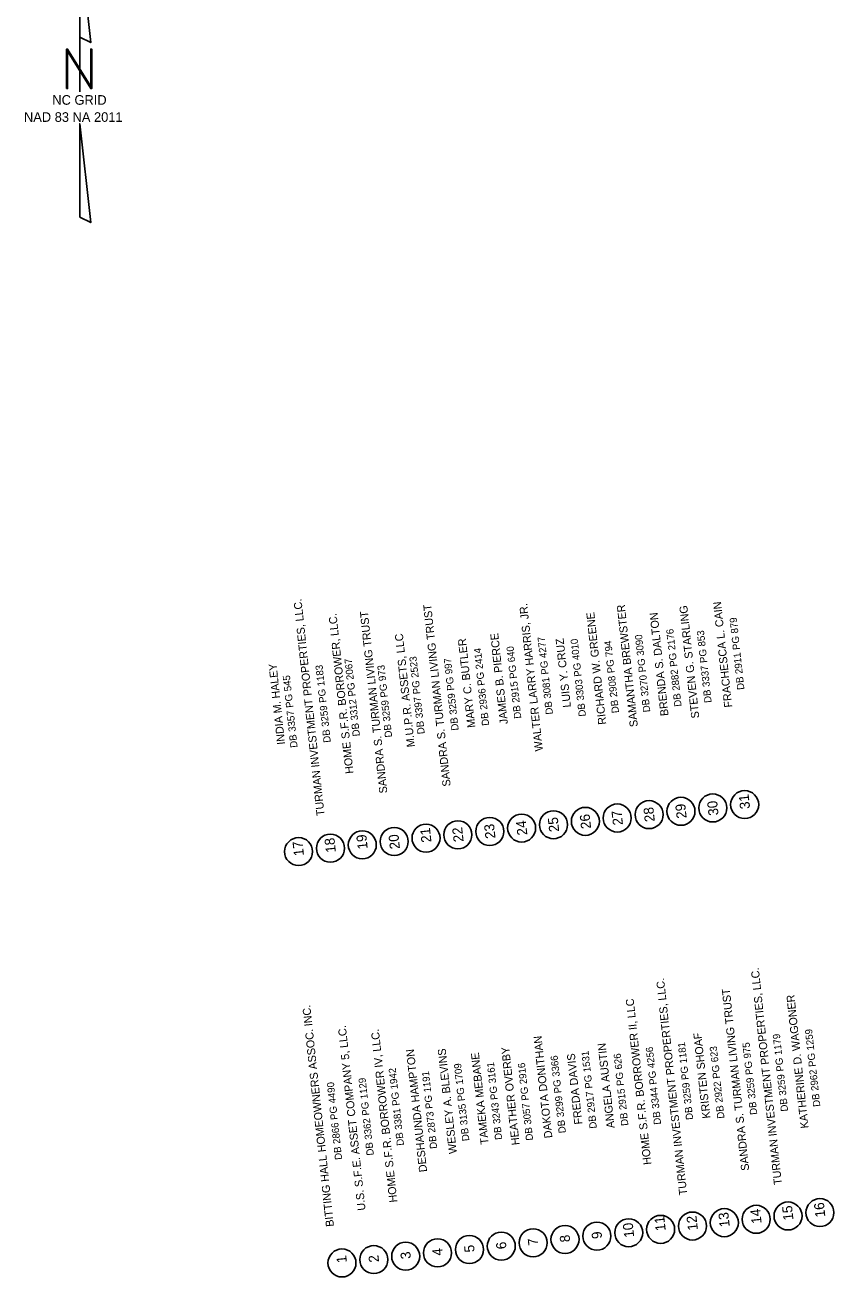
# Model space of a CAD drawing. Extents: x 1614611 to 1617571, y 898867 to 905462.
# Drawn here: x 1615655 to 1616160, y 902076 to 902858 of the extents above; entities that cross this region are included whole.
import ezdxf

# ---------------------------------------------------------------- set-up
doc = ezdxf.new("R2010")
doc.units = 0
for name, color, linetype in [('CTL North Arrow NAD 83 NA 2011 CELL', 7, 'Continuous'), ('Prop Drainage Structure Pipe Removal', 7, 'Continuous'), ('Prop Drainage Structure Pipe Removal Label', 7, 'Continuous'), ('Prop Earthen Structure V Ditch Special Lateral Detail Label', 7, 'Continuous')]:
    doc.layers.add(name, color=color, linetype=linetype)

msp = doc.modelspace()

# ---------------------------------------------------------------- linework, layer by layer
at = {"layer": 'CTL North Arrow NAD 83 NA 2011 CELL'}
msp.add_line((1615689.76, 902821.93), (1615689.76, 902821.93), dxfattribs=at)
for points in [[(1615689.61, 902909.22), (1615689.61, 902850.9), (1615696.48, 902847.46)], [(1615681.38, 902818.67), (1615682.07, 902818.67), (1615682.07, 902842), (1615696.48, 902818.67), (1615697.17, 902818.67), (1615697.17, 902843.36), (1615696.48, 902843.36), (1615696.48, 902820.03), (1615682.07, 902843.36), (1615681.38, 902843.36)], [(1615689.61, 902738.38), (1615696.48, 902734.97), (1615689.61, 902796.71)]]:
    msp.add_lwpolyline(points, close=True, dxfattribs=at)
msp.add_lwpolyline([(1615689.61, 902850.9), (1615689.61, 902816.6)], dxfattribs=at)
at = {"layer": 'Prop Earthen Structure V Ditch Special Lateral Detail Label'}
for centre in [(1616104.7, 902371.52), (1616025.14, 902363.14), (1616045.03, 902365.23), (1616064.92, 902367.33), (1616084.81, 902369.42), (1615945.58, 902354.75), (1615965.47, 902356.85), (1615985.36, 902358.94), (1616005.25, 902361.04), (1615885.91, 902348.46), (1615905.8, 902350.56), (1615925.69, 902352.65), (1615826.24, 902342.17), (1615846.13, 902344.27), (1615866.02, 902346.36), (1616111.89, 902112.5), (1616131.78, 902114.59), (1616151.67, 902116.69), (1616032.33, 902104.11), (1616052.22, 902106.21), (1616072.11, 902108.31), (1616092, 902110.4), (1615972.66, 902097.82), (1615992.55, 902099.92), (1616012.44, 902102.02), (1615893.1, 902089.44), (1615912.99, 902091.53), (1615932.88, 902093.63), (1615952.77, 902095.73), (1615853.32, 902085.25), (1615873.21, 902087.34)]:
    msp.add_circle(centre, 8.75, dxfattribs=at)

# ---------------------------------------------------------------- texts
at = {"layer": 'CTL North Arrow NAD 83 NA 2011 CELL'}
for s, p in [('NC GRID', (1615672.53, 902808.6)), ('NAD 83 NA 2011', (1615654.84, 902797.92))]:
    msp.add_text(s, height=6, dxfattribs=at).set_placement(p)
at = {"layer": 'Prop Drainage Structure Pipe Removal'}
for s, p in [('TURMAN INVESTMENT PROPERTIES, LLC.', (1615842.51, 902364.69)), ('SANDRA S. TURMAN LIVING TRUST', (1615921.18, 902383.08)), ('WALTER LARRY HARRIS, JR.', (1615978.76, 902405.08)), ('SAMANTHA BREWSTER', (1616038.03, 902420.25)), ('FRACHESCA L. CAIN', (1616096.98, 902432.41)), ('HOME S.F.R. BORROWER, LLC.', (1615860.56, 902391.05)), ('SANDRA S. TURMAN LIVING TRUST', (1615881.66, 902378.81)), ('RICHARD W. GREENE', (1616018.31, 902421.69)), ('BRENDA S. DALTON', (1616057.2, 902427.09)), ('STEVEN G. STARLING', (1616076.38, 902425.62)), ('M.U.P.R. ASSETS, LLC', (1615898.87, 902407.63)), ('MARY C. BUTLER', (1615936.61, 902419.78)), ('JAMES B. PIERCE', (1615956.91, 902421.97)), ('LUIS Y. CRUZ', (1615996.26, 902432.41)), ('INDIA M. HALEY', (1615817.86, 902409.22)), ('TURMAN INVESTMENT PROPERTIES, LLC.', (1616127.98, 902134.33)), ('TURMAN INVESTMENT PROPERTIES, LLC.', (1616068.85, 902127.84)), ('SANDRA S. TURMAN LIVING TRUST', (1616107.56, 902143.09)), ('BITTING HALL HOMEOWNERS ASSOC. INC.', (1615848.34, 902108.13)), ('HOME S.F.R. BORROWER II, LLC', (1616046.48, 902146.83)), ('KATHERINE D. WAGONER', (1616144.63, 902169.55)), ('U.S. S.F.E. ASSET COMPANY 5, LLC.', (1615868.08, 902118.2)), ('HOME S.F.R. BORROWER IV, LLC.', (1615887.9, 902123.29)), ('DAKOTA DONITHAN', (1615984.69, 902163.42)), ('ANGELA AUSTIN', (1616023.54, 902169.64)), ('KRISTEN SHOAF', (1616083.34, 902175.72)), ('DESHAUNDA HAMPTON', (1615906.48, 902142.22)), ('WESLEY A. BLEVINS', (1615925.06, 902153.66)), ('TAMEKA MEBANE', (1615944.92, 902159.56)), ('HEATHER OVERBY', (1615964.24, 902159.08)), ('FREDA DAVIS', (1616003.39, 902172))]:
    msp.add_text(s, height=5, rotation=96.11804, dxfattribs=at).set_placement(p)
at = {"layer": 'Prop Drainage Structure Pipe Removal Label'}
for s, p in [('DB 2911 PG 879', (1616104.55, 902443.39)), ('DB 2882 PG 2176', (1616065.33, 902432.91)), ('DB 3081 PG 4277', (1615985.05, 902427.99)), ('DB 3303 PG 4010', (1616005.62, 902426.73)), ('DB 2908 PG 794', (1616026.29, 902428.87)), ('DB 3270 PG 3090', (1616045.8, 902429.41)), ('DB 3337 PG 853', (1616084.1, 902435.27)), ('DB 2936 PG 2414', (1615945.23, 902421)), ('DB 2915 PG 640', (1615965.29, 902425.42)), ('DB 3259 PG 1183', (1615846.36, 902410.41)), ('DB 3312 PG 2067', (1615864.53, 902414.37)), ('DB 3259 PG 973', (1615884.67, 902413.68)), ('DB 3397 PG 2523', (1615905.01, 902415.72)), ('DB 3259 PG 997', (1615926.19, 902417.97)), ('DB 3357 PG 545', (1615825.65, 902407.26)), ('DB 2962 PG 1259', (1616151.93, 902183.01)), ('DB 3259 PG 1181', (1616072.57, 902174.83)), ('DB 3259 PG 975', (1616112.57, 902177.99)), ('DB 3259 PG 1179', (1616131.83, 902180.05)), ('DB 3299 PG 3366', (1615993.11, 902166.5)), ('DB 2917 PG 1531', (1616012.42, 902169.39)), ('DB 2915 PG 626', (1616032.13, 902171.11)), ('DB 3344 PG 4256', (1616052.55, 902171.86)), ('DB 2922 PG 623', (1616092.11, 902175.6)), ('DB 3381 PG 1942', (1615892.07, 902158.72)), ('DB 3135 PG 1709', (1615932.85, 902161.57)), ('DB 3243 PG 3161', (1615953.37, 902162.37)), ('DB 3057 PG 2916', (1615972.69, 902161.91)), ('DB 3362 PG 1129', (1615873.25, 902152.56)), ('DB 2873 PG 1191', (1615912.78, 902156.75)), ('DB 2866 PG 4490', (1615853.46, 902149.88))]:
    msp.add_text(s, height=4.5, rotation=96.11804, dxfattribs=at).set_placement(p)
at = {"layer": 'Prop Earthen Structure V Ditch Special Lateral Detail Label'}
for s, p in [('29', (1616068.52, 902363.11)), ('30', (1616088.43, 902364.96)), ('31', (1616108.11, 902369.06)), ('25', (1615988.96, 902354.73)), ('26', (1616008.86, 902356.67)), ('27', (1616028.74, 902358.92)), ('28', (1616048.63, 902361.01)), ('21', (1615909.21, 902348.1)), ('22', (1615929.29, 902348.44)), ('23', (1615949.18, 902350.53)), ('24', (1615969.07, 902352.63)), ('17', (1615829.65, 902339.72)), ('18', (1615849.54, 902341.81)), ('19', (1615869.43, 902343.91)), ('20', (1615889.53, 902344)), ('15', (1616135.19, 902112.14)), ('16', (1616155.09, 902114.09)), ('11', (1616055.44, 902105.51)), ('12', (1616075.52, 902105.85)), ('13', (1616095.41, 902107.95)), ('14', (1616115.3, 902110.04)), ('10', (1616035.76, 902101.41)), ('6', (1615956.08, 902094.15)), ('7', (1615975.96, 902096.4)), ('8', (1615995.85, 902098.49)), ('9', (1616015.74, 902100.59)), ('1', (1615856.43, 902085.58)), ('2', (1615876.51, 902085.91)), ('3', (1615896.4, 902088.01)), ('4', (1615916.29, 902090.11)), ('5', (1615936.18, 902092.2))]:
    msp.add_text(s, height=6.25, rotation=96.11804, dxfattribs=at).set_placement(p)

doc.saveas('drawing.dxf')
